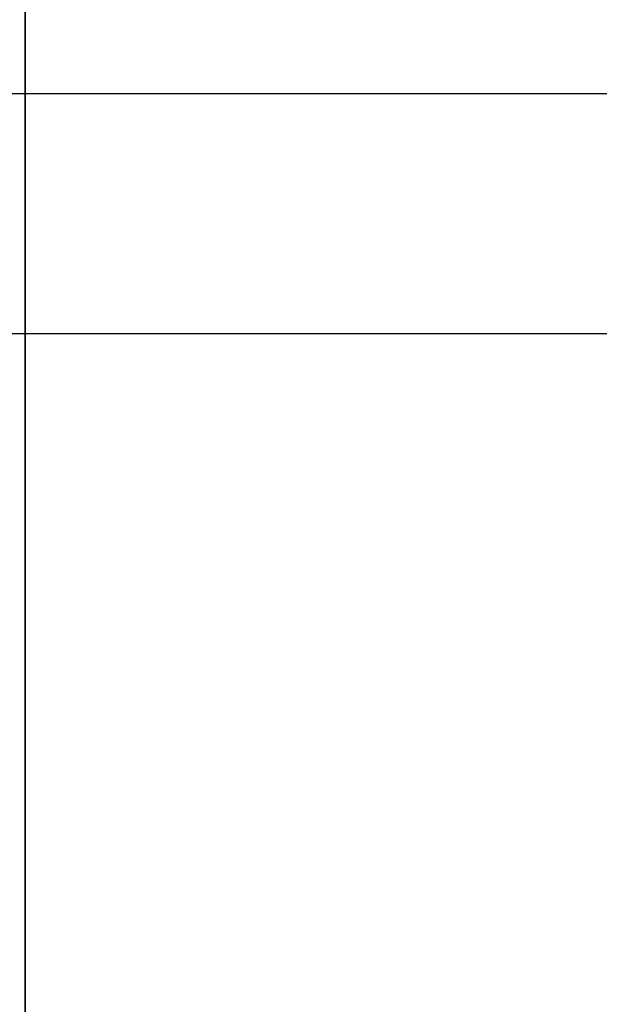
# Model space of a CAD drawing. Header units: millimetres. Extents: x -206 to 214, y -182 to 189.
# Tile 405 of 1056: x -93 to -83, y 104 to 122. Entities that reach past the tile are written whole.
import ezdxf

# ---------------------------------------------------------------- set-up
doc = ezdxf.new("R2010")
doc.units = ezdxf.units.MM
doc.layers.add('Default', color=7, linetype='Continuous', true_color=0x000000)

msp = doc.modelspace()

# ---------------------------------------------------------------- linework, layer by layer
at = {"layer": 'Default'}
for p, q in [((-195.811, 121.031, 723.503), (204.189, 121.031, 723.503)), ((-195.811, 121.031, 816.503), (204.189, 121.031, 816.503))]:
    msp.add_line(p, q, dxfattribs=at)
for points in [[(-93.311, 125.531, 719.503), (-93.311, 103.031, 719.503), (-93.311, 80.531, 719.503)], [(-93.311, 85.831, 719.003), (-93.311, 105.181, 719.003), (-93.311, 124.531, 719.003)], [(-195.811, 116.531, 723.503), (4.189, 116.531, 723.503), (204.189, 116.531, 723.503)], [(-195.811, 116.531, 816.503), (4.189, 116.531, 816.503), (204.189, 116.531, 816.503)], [(-195.811, 116.531, 770.003), (4.189, 116.531, 770.003), (204.189, 116.531, 770.003)]]:
    msp.add_open_spline(points, degree=2, dxfattribs=at)

doc.saveas('drawing.dxf')
